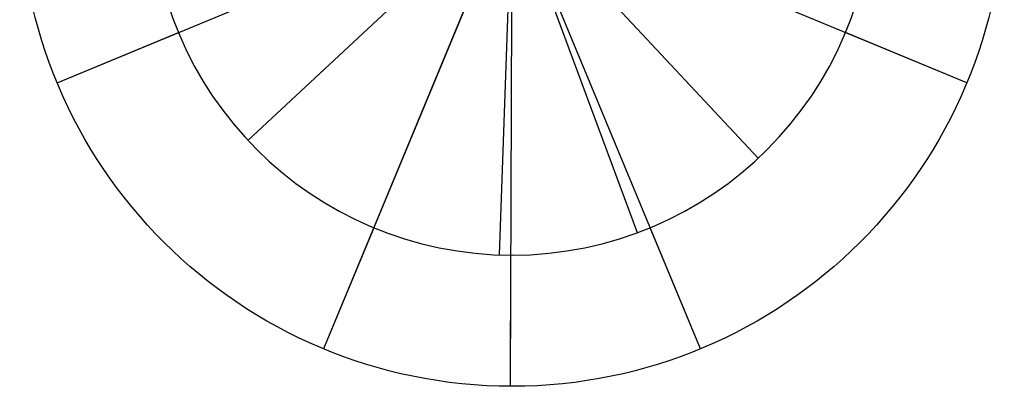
# Model space of a CAD drawing. Extents: x -3378 to 3007, y -425 to 173.
# Tile 387 of 396: x 2977 to 3007, y -294 to -283. Entities that reach past the tile are written whole.
import ezdxf

# ---------------------------------------------------------------- set-up
doc = ezdxf.new("R2010")
doc.units = 0
doc.layers.add('PREDEFINITO', color=7, linetype='CONTINUOUS')

msp = doc.modelspace()

# ---------------------------------------------------------------- linework, layer by layer
at = {"layer": 'PREDEFINITO'}
for p, q in [((2997.4, -265.216, 3155), (2985.92, -292.932, 3155)), ((2997.4, -265.216, 1255), (2985.92, -292.932, 1255)), ((3005.518, -284.815, 3155), (2977.802, -273.334, 3155)), ((3005.518, -284.815, 1255), (2977.802, -273.334, 1255)), ((2977.802, -284.815, 1255), (2988.426, -280.414, 1255)), ((2977.802, -284.815, 3155), (2988.426, -280.414, 3155)), ((3005.518, -284.815, 3155), (2994.893, -280.414, 3155)), ((2983.613, -286.574, 1239), (2989.1, -281.461, 1239)), ((2983.613, -286.574, 3171), (2989.1, -281.461, 3171)), ((2999.16, -287.121, 1239), (2994.046, -281.635, 1239)), ((2999.16, -287.121, 3171), (2994.046, -281.635, 3171)), ((2990.321, -282.308, 3155), (2985.92, -292.932, 3155)), ((2991.537, -282.572, 3171), (2991.273, -290.067, 3171)), ((2991.616, -294.074, 1255), (2991.65, -282.574, 1255)), ((2995.48, -289.39, 1239), (2992.875, -282.356, 1239)), ((2997.4, -292.932, 1255), (2992.999, -282.308, 1255)), ((2997.4, -292.932, 3155), (2992.999, -282.308, 3155)), ((2981.344, -282.894, 1235), (2981.344, -282.894, 1239)), ((2977.802, -284.815, 1235), (2981.497, -283.284, 1235)), ((2977.802, -284.815, 3175), (2981.497, -283.284, 3175)), ((3005.518, -284.815, 3175), (3001.823, -283.284, 3175)), ((2977.802, -284.815, 1255), (2977.802, -284.815, 1235)), ((2977.802, -284.815, 3155), (2977.802, -284.815, 3175)), ((3005.518, -284.815, 3155), (3005.518, -284.815, 1255)), ((3005.518, -284.815, 3155), (3005.518, -284.815, 3175)), ((2983.613, -286.574, 1235), (2983.613, -286.574, 1239)), ((2983.613, -286.574, 3175), (2983.613, -286.574, 3171)), ((2999.16, -287.121, 1235), (2999.16, -287.121, 1239)), ((2999.16, -287.121, 3175), (2999.16, -287.121, 3171)), ((2987.45, -289.237, 3175), (2985.92, -292.932, 3175)), ((2995.48, -289.39, 1235), (2995.48, -289.39, 1239)), ((2997.4, -292.932, 1235), (2995.869, -289.237, 1235)), ((2997.4, -292.932, 3175), (2995.869, -289.237, 3175)), ((2991.273, -290.067, 3175), (2991.273, -290.067, 3171)), ((2991.616, -294.074, 1235), (2991.628, -290.074, 1235)), ((2985.92, -292.932, 3155), (2985.92, -292.932, 1255)), ((2985.92, -292.932, 3155), (2985.92, -292.932, 3175)), ((2997.4, -292.932, 1255), (2997.4, -292.932, 1235)), ((2997.4, -292.932, 3155), (2997.4, -292.932, 3175)), ((2991.616, -294.074, 1255), (2991.616, -294.074, 1235))]:
    msp.add_line(p, q, dxfattribs=at)
for centre in [(2991.66, -279.074, 3155), (2991.66, -279.074, 1255), (2991.66, -279.074, 2205), (2991.66, -279.074, 1255), (2991.66, -279.074, 1235), (2991.66, -279.074, 1245), (2991.66, -279.074, 1255), (2991.66, -279.074, 1235), (2991.66, -279.074, 1245), (2991.66, -279.074, 3155), (2991.66, -279.074, 3175), (2991.66, -279.074, 3165), (2991.66, -279.074, 3155), (2991.66, -279.074, 3175), (2991.66, -279.074, 3165)]:
    msp.add_circle(centre, 15, dxfattribs=at)
at = {"layer": 'PREDEFINITO', "extrusion": (0, 0, -1)}
for centre in [(-2991.66, -279.074, -1235), (-2991.66, -279.074, -1239), (-2991.66, -279.074, -1237), (-2991.66, -279.074, -1235), (-2991.66, -279.074, -1239), (-2991.66, -279.074, -1237), (-2991.66, -279.074, -3175), (-2991.66, -279.074, -3171), (-2991.66, -279.074, -3173), (-2991.66, -279.074, -3175), (-2991.66, -279.074, -3171), (-2991.66, -279.074, -3173)]:
    msp.add_circle(centre, 11, dxfattribs=at)

doc.saveas('drawing.dxf')
